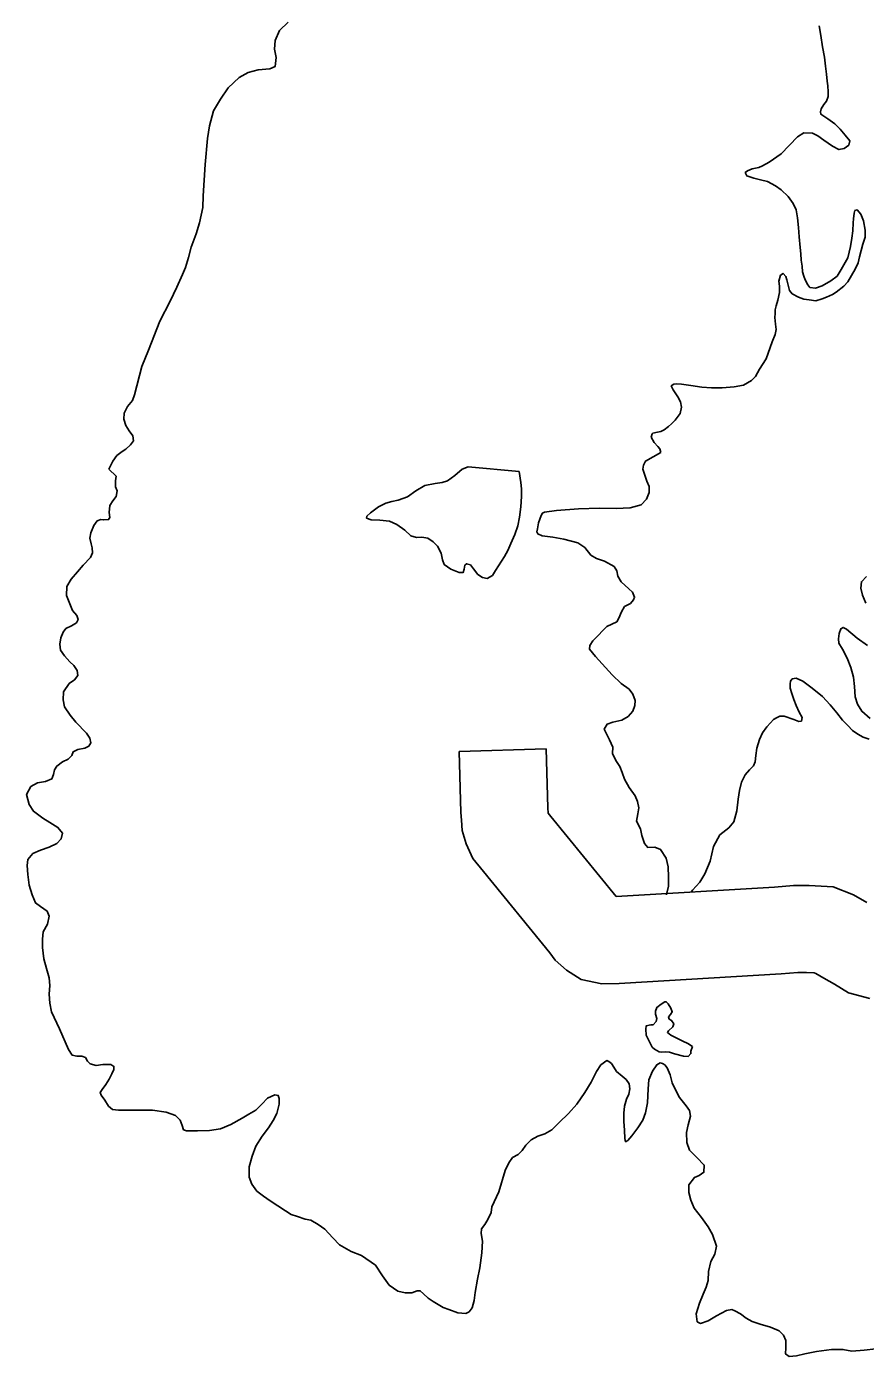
# Model space of a CAD drawing. Extents: x 1212896 to 1368412, y 378476 to 478763.
# Drawn here: x 1231364 to 1234255, y 468302 to 472890 of the extents above; entities that cross this region are included whole.
import ezdxf

# ---------------------------------------------------------------- set-up
doc = ezdxf.new("R2010")
doc.units = 0
doc.layers.add('Level 10', color=7, linetype='Continuous')
doc.layers.add('Level 9', color=7, linetype='Continuous')

msp = doc.modelspace()

# ---------------------------------------------------------------- linework, layer by layer
at = {"layer": 'Level 10'}
for points in [[(1232854.7, 470389.6), (1233154.6, 470398.2)], [(1232854.7, 470389.6), (1232860.7, 470179.1), (1232862.6, 470152.5), (1232865.4, 470116.5), (1232878.3, 470070.4), (1232902.1, 470019.5), (1232938.8, 469974.7), (1233167.2, 469694.9), (1233185.6, 469669.6), (1233224.5, 469635), (1233275.4, 469603), (1233347.1, 469587.2), (1233405.8, 469588.8), (1233964.5, 469621.8), (1234022.3, 469627.1), (1234052.5, 469627.3), (1234078.3, 469625.6), (1234084.5, 469623.2), (1234111.6, 469607.6), (1234148.1, 469586.9), (1234197.2, 469556.6), (1234270.3, 469537)], [(1233154.6, 470398.2), (1233160.4, 470194.2), (1233161.7, 470176), (1233171, 470164.6), (1233396.2, 469888.8), (1233941.8, 469920.9), (1234007.7, 469927.1), (1234061.5, 469927.3), (1234143.8, 469922), (1234214.4, 469894.6), (1234260.5, 469868.1)]]:
    msp.add_lwpolyline(points, dxfattribs=at)
at = {"layer": 'Level 9'}
for points in [[(1231647, 471362.9), (1231660.3, 471390.3), (1231674.8, 471409.7), (1231692.5, 471424.1), (1231705.3, 471431.5), (1231721.9, 471446.9), (1231731.6, 471460.2), (1231730.2, 471478.2), (1231716.7, 471494.9), (1231705.3, 471513.7), (1231698.7, 471535.6), (1231700.2, 471555.7), (1231711.7, 471579), (1231728.2, 471599.5), (1231735.7, 471619.7), (1231761.3, 471716.6), (1231783.9, 471773.3), (1231823.4, 471873.5), (1231858.8, 471942.5), (1231881.6, 471991.2), (1231900.5, 472034.8), (1231910.9, 472059.1), (1231922.1, 472093.4), (1231931.2, 472128.8), (1231948.1, 472174.3), (1231960.1, 472212.7), (1231970.8, 472266.1), (1231972.8, 472306.2), (1231979.2, 472413.7), (1231986.9, 472504.1), (1231993.9, 472547.4), (1232007.6, 472598.9), (1232031.6, 472639.6), (1232058.7, 472678.3), (1232096.8, 472714.3), (1232127.4, 472731.1), (1232162.2, 472740), (1232202.1, 472743.9), (1232220.9, 472752.4), (1232224.2, 472782.6), (1232218.5, 472811.5), (1232220.7, 472841.6), (1232235.9, 472876.1), (1232265.2, 472904.9)], [(1234095.3, 472892.7), (1234101.2, 472858.7), (1234107.1, 472819.8), (1234114, 472783.8), (1234117.8, 472752.8), (1234120.5, 472725.8), (1234123, 472701.8), (1234125.4, 472685.8), (1234127, 472664.8), (1234126.4, 472648.8), (1234120.8, 472632.6), (1234112, 472621.4), (1234102.4, 472606.1), (1234100.7, 472596), (1234101.9, 472587), (1234125.3, 472571.5), (1234149.7, 472554.1), (1234168.2, 472535.5), (1234185.7, 472514.8), (1234201.2, 472496.1), (1234198.5, 472481), (1234181.8, 472468.6), (1234163.9, 472465.2), (1234141.6, 472476.7), (1234112.1, 472498), (1234090.7, 472512.5), (1234072.5, 472522.1), (1234042.4, 472523.4)], [(1234042.4, 472523.4), (1234020.7, 472509.9), (1233965.2, 472450.4), (1233923.9, 472422.3), (1233900.2, 472409.7), (1233887.3, 472403.4), (1233864.4, 472398.8), (1233848.6, 472392.4), (1233840.7, 472386.2), (1233846, 472375.3), (1233870.2, 472366.9), (1233893.4, 472361.4), (1233917.5, 472355), (1233944.9, 472340.6), (1233965.3, 472326), (1233988.8, 472303.5), (1234006.4, 472278.9), (1234016, 472258.1), (1234020.7, 472230.1), (1234024.5, 472197.1), (1234027.3, 472164.1), (1234030.2, 472127.1), (1234032.7, 472106.1), (1234033.3, 472084), (1234036.8, 472063), (1234038.3, 472044), (1234042.6, 472029.1), (1234047, 472016.2), (1234056.4, 471998.3), (1234063.6, 471989.5), (1234082.7, 471987.9), (1234106.5, 471995.5), (1234136.1, 472012.3), (1234157.7, 472028.8), (1234171.1, 472051.2), (1234194.2, 472091.9), (1234204.2, 472131.2), (1234208.5, 472159.4), (1234211.8, 472185.6), (1234213.2, 472212.7), (1234213.8, 472226.7), (1234216.4, 472245.8), (1234219.1, 472254.9), (1234227.1, 472257.1), (1234239.5, 472242.4), (1234248, 472219.5), (1234253.8, 472187.6), (1234254.4, 472163.5), (1234246, 472139.3), (1234235.1, 472095.9), (1234230.6, 472074.7), (1234220.1, 472053.4), (1234207.7, 472031), (1234194.2, 472009.7), (1234180.6, 471994.3), (1234154.1, 471973.6), (1234141.3, 471965.3), (1234121.5, 471956.8), (1234105.6, 471950.4), (1234083.8, 471943.8), (1234060.7, 471947.3), (1234042.6, 471949.9), (1234024.4, 471956.4), (1234003.1, 471968), (1233992.9, 471978.8), (1233988.4, 471997.7), (1233983.9, 472015.6), (1233980.6, 472027.6), (1233971.4, 472038.4), (1233962.5, 472032.2), (1233957, 472012), (1233958.5, 471994), (1233959, 471971.9), (1233953.7, 471945.7), (1233947.1, 471926.5), (1233944.5, 471912.4), (1233943.8, 471899.4), (1233943.1, 471886.3), (1233944.7, 471863.3), (1233947.1, 471845.3), (1233943.6, 471827.2), (1233933.2, 471801.8), (1233912.6, 471743.2), (1233889.5, 471707.5), (1233876.1, 471682.2), (1233862.5, 471668.8), (1233834.8, 471653.1), (1233803, 471647.3), (1233761, 471643.3), (1233725, 471643.4), (1233690.9, 471645.6), (1233652.8, 471651.7), (1233629.7, 471655.2), (1233621.7, 471656), (1233604.6, 471657.6), (1233594.6, 471656.3), (1233585.8, 471650.1), (1233592.1, 471637.2), (1233608.7, 471612.6), (1233617.2, 471594.7), (1233620.6, 471576.7)], [(1233620.6, 471576.7), (1233616.2, 471554.6), (1233599.7, 471532.1), (1233587, 471519.8), (1233576.2, 471510.5), (1233561.5, 471499.1), (1233549.7, 471492.8), (1233538.7, 471490.6), (1233521.8, 471487.1), (1233519.8, 471485.1), (1233517.1, 471473), (1233526.6, 471455.2), (1233539.9, 471441.4), (1233546.1, 471432.6), (1233549.4, 471420.6)], [(1233549.4, 471420.6), (1233496.8, 471390.8), (1233490.2, 471376.6), (1233487.6, 471363.5), (1233494.2, 471342.6), (1233501.8, 471321.8), (1233509.3, 471303), (1233509.9, 471282), (1233500.5, 471259.7), (1233482.1, 471240.1), (1233444.4, 471230), (1233395.5, 471227.6), (1233338.5, 471229), (1233265.6, 471226), (1233189.8, 471220.8), (1233149, 471214.7), (1233142.1, 471211.5), (1233137.3, 471203.3), (1233128, 471178), (1233124.6, 471156.9), (1233122.9, 471146.8), (1233126.1, 471139.9), (1233140.3, 471133.2), (1233177.4, 471128.3), (1233215.6, 471121.3), (1233264, 471108.7), (1233288.4, 471092.3), (1233308.2, 471066.8), (1233328.5, 471055.4), (1233355.8, 471045.1), (1233389.3, 471027), (1233397.7, 471012.3), (1233402.2, 470994.3), (1233412.8, 470974.6), (1233439.5, 470950.3), (1233451.8, 470938.6), (1233459.3, 470921.8), (1233455.6, 470911.7), (1233444.9, 470899.4), (1233424.2, 470888.7), (1233413.8, 470870.4), (1233405.4, 470849.1), (1233397.7, 470836.9), (1233381, 470828.4), (1233363.2, 470819.9), (1233350.6, 470807.5), (1233333.2, 470788), (1233315.7, 470770.4), (1233305.1, 470755.1), (1233303.5, 470742), (1233324.2, 470716.6), (1233382, 470653.1), (1233412.9, 470623.9), (1233440.4, 470603.6), (1233453.9, 470587), (1233461.5, 470565.1), (1233460, 470548.1), (1233453.6, 470527.8), (1233437.1, 470509.3), (1233415.5, 470496.7), (1233384.7, 470489.8), (1233364.9, 470483.2), (1233354.4, 470465.9), (1233373.5, 470429.4), (1233384.2, 470404.6), (1233383.8, 470382.6), (1233394.5, 470357.8), (1233409.1, 470337.2), (1233416.7, 470316.4), (1233424.4, 470293.5), (1233440.2, 470264.9), (1233462, 470236.5), (1233469.5, 470216.6), (1233474.2, 470194.7), (1233470.8, 470173.6), (1233466.5, 470148.4), (1233480.3, 470121.8), (1233483.9, 470099.8), (1233493.7, 470072), (1233505.1, 470058.3), (1233529.1, 470059), (1233549.3, 470050.6), (1233568.1, 470021), (1233575, 469991.2), (1233576, 469955.1), (1233575.9, 469925), (1233569.7, 469895.8), (1233569.3, 469894.6)], [(1231489.5, 470801.1), (1231499.1, 470813.4), (1231517.8, 470822.9), (1231535.5, 470832.4), (1231541.2, 470844.6), (1231536.8, 470858.5), (1231521.3, 470875.1), (1231500.8, 470927.6), (1231501.9, 470958.7), (1231517.2, 470983.2), (1231539.5, 471008.9), (1231558.8, 471031.5), (1231584, 471058.3), (1231590.6, 471074.5), (1231590.1, 471091.5), (1231586.7, 471105.4), (1231581.1, 471125.3), (1231584.6, 471143.4), (1231595.9, 471168.8), (1231607.4, 471184.2), (1231619.2, 471189.5), (1231629.3, 471187.8), (1231646.2, 471189.3), (1231650, 471196.4), (1231648.6, 471213.4), (1231650.9, 471237.5), (1231661.4, 471253.8), (1231672.9, 471269.2), (1231675.4, 471288.3), (1231670, 471302.2), (1231670.4, 471322.2), (1231672.9, 471338.3), (1231647, 471362.9)], [(1233062, 471355.5), (1232885.6, 471371.6), (1232864.8, 471363), (1232839.4, 471341.2), (1232815, 471322.5), (1232796.2, 471316.9), (1232772.3, 471313.3), (1232736.5, 471306.2), (1232705, 471288.3), (1232676.6, 471267.5), (1232645, 471255.5), (1232622.1, 471251.9), (1232602.3, 471245.3), (1232576.6, 471233.6), (1232549.2, 471212.8), (1232536.6, 471201.4), (1232535.8, 471194.3), (1232551, 471187.8), (1232581, 471187.6), (1232614.1, 471183.5), (1232640.4, 471172.2), (1232667.9, 471153), (1232688.5, 471133.5), (1232707.6, 471127), (1232725.6, 471128.6), (1232746.7, 471125.1), (1232765, 471112.6), (1232780.5, 471097), (1232792.2, 471073.3), (1232797.8, 471050.4), (1232803.3, 471034.6), (1232825.7, 471018.2), (1232855.1, 471006), (1232868.1, 471006.3), (1232871.7, 471018.4), (1232874.3, 471031.5), (1232880.2, 471036.7), (1232893.3, 471033.1), (1232904.7, 471019.4), (1232919.2, 470999.7), (1232935.5, 470989.2), (1232951.6, 470985.6), (1232969.3, 470996.2), (1232979.8, 471013.5)], [(1232979.8, 471013.5), (1233011.4, 471061.5), (1233022.8, 471082.8), (1233033.1, 471106.2), (1233046.2, 471137.6), (1233057.3, 471168), (1233062.5, 471197.2), (1233067.5, 471233.4), (1233069.5, 471268.5), (1233069.7, 471295.6), (1233067.1, 471316.6), (1233062, 471355.5)], [(1234256.6, 470900.2), (1234244.8, 470928.9), (1234239.1, 470952.8), (1234241.5, 470974.9), (1234259, 470992.5)], [(1232032.5, 469086.9), (1231993.7, 469081.8), (1231952.8, 469080.6), (1231925.8, 469080.8), (1231914.8, 469080.5), (1231904.7, 469084.2), (1231900.2, 469099.2), (1231892.7, 469117), (1231877.3, 469133.6), (1231845, 469144.7), (1231797.8, 469151.4), (1231759.8, 469151.3), (1231710.8, 469151.9), (1231680.8, 469152.1), (1231659.7, 469154.5), (1231646.4, 469166.1), (1231632.8, 469185.8), (1231620.3, 469203.5), (1231617.1, 469212.4), (1231623.8, 469222.6), (1231636.3, 469240), (1231647.8, 469258.4), (1231657.2, 469276.7), (1231664.8, 469291.9), (1231664.5, 469302.9), (1231654.3, 469309.7), (1231626.3, 469308.9), (1231603.4, 469306.2), (1231583.2, 469311.7), (1231574, 469321.4), (1231566.6, 469333.2), (1231554.5, 469337.9), (1231536.5, 469338.4), (1231520.4, 469342), (1231507.9, 469360.6), (1231476.8, 469432.9), (1231449.1, 469491.2), (1231443.3, 469521.1), (1231441.4, 469552.2), (1231443.5, 469582.3), (1231441.8, 469608.3), (1231431.9, 469640.1), (1231422.9, 469673.9), (1231418.8, 469712.8), (1231417.9, 469741.9), (1231421.2, 469767), (1231435.4, 469793.5), (1231441.7, 469820.7), (1231434.2, 469838.5), (1231411.7, 469853.9), (1231394.4, 469866.5), (1231382.6, 469894.2), (1231372.6, 469928), (1231367.5, 469964.9), (1231365.7, 469995.9), (1231368, 470017), (1231385.4, 470037.6), (1231411.1, 470048.3), (1231440.8, 470059.2), (1231467.4, 470072), (1231483, 470087.4), (1231487.4, 470107.6), (1231471.8, 470127.2), (1231443.4, 470144.4), (1231419, 470158.8), (1231387.3, 470182.9), (1231372.6, 470206.6), (1231363.6, 470240.4), (1231377.8, 470267.8), (1231401.5, 470280.5), (1231429.3, 470285.3), (1231451, 470294.9), (1231456.6, 470310.1), (1231460.2, 470325.3), (1231467.8, 470338.5), (1231487.3, 470353.1), (1231507.1, 470362.7), (1231519.7, 470375), (1231524.3, 470388.2), (1231540.1, 470395.7), (1231564, 470400.3), (1231577.7, 470407.7), (1231585.4, 470419), (1231581, 470434.9), (1231569.5, 470452.6), (1231533.4, 470490.7), (1231513.7, 470514.2), (1231493.9, 470543.7), (1231489.2, 470567.6), (1231490.4, 470594.7), (1231510.6, 470623.3), (1231528.2, 470636.8), (1231539.8, 470651.2), (1231538.3, 470668.2), (1231526.8, 470685.9), (1231512.4, 470698.5), (1231494.8, 470719), (1231480.3, 470738.7), (1231477.7, 470759.6), (1231482, 470780.8), (1231489.5, 470801.1)], [(1234272, 470502.8), (1234243.3, 470528.1), (1234227.6, 470552.7), (1234219.9, 470577.5), (1234217.9, 470613.5), (1234213.9, 470645.5), (1234205, 470678.3), (1234192.1, 470711), (1234176.2, 470742.6), (1234163.6, 470763.3), (1234162.2, 470777.3), (1234164.6, 470796.4), (1234170.2, 470812.6), (1234179, 470816.9), (1234190.2, 470811.2), (1234227.1, 470780.1), (1234261.8, 470755.1)], [(1233784, 470126.3), (1233801.5, 470145.9), (1233812.4, 470184.2), (1233816.2, 470224.4), (1233821.3, 470254.6), (1233827.5, 470282.9), (1233840.8, 470308.3), (1233855.3, 470325.7), (1233869.8, 470340.2), (1233875.5, 470353.4), (1233877.8, 470375.5), (1233881.1, 470400.6), (1233890.2, 470430.9), (1233900.6, 470453.3), (1233915, 470473.7), (1233927.6, 470488.1), (1233938.2, 470499.4), (1233948.1, 470505.7), (1233959.9, 470511.1), (1233974.9, 470511.5), (1234008.2, 470499.4), (1234025.4, 470492.9), (1234034.4, 470494.1), (1234037, 470506.2), (1234026.5, 470525), (1234016.8, 470547.7), (1234008.2, 470568.5), (1234001.6, 470589.4), (1233996.1, 470607.3), (1233995.7, 470622.3), (1233997.4, 470631.4), (1234003.2, 470639.5), (1234016.1, 470641.9), (1234039.4, 470631.5), (1234072.1, 470607.4), (1234106.9, 470578.3), (1234133.7, 470550), (1234156.5, 470522.6), (1234176.2, 470497.1), (1234194.8, 470478.6), (1234211.2, 470462), (1234228.6, 470448.5), (1234247.9, 470438), (1234268.1, 470431.6)], [(1233656.1, 469905.5), (1233659.3, 469910.4), (1233684.5, 469938.1), (1233701.6, 469966.7), (1233720.4, 470011.3), (1233731.9, 470061.7), (1233753.8, 470101.4), (1233784, 470126.3)], [(1233519.9, 469369.3), (1233499.7, 469410.8), (1233498.1, 469431.8), (1233499.8, 469442.9), (1233515.7, 469446.4), (1233523.7, 469446.6), (1233534.3, 469457.9), (1233536, 469468), (1233531.6, 469482.9), (1233531.3, 469493.9), (1233535.9, 469506.1), (1233550.6, 469517.5), (1233563.4, 469525.9), (1233568.4, 469526), (1233575.6, 469518.2), (1233584, 469503.4), (1233589.3, 469491.5), (1233583.6, 469481.4), (1233575.9, 469474.1), (1233578.1, 469466.2), (1233587.2, 469461.4), (1233594.6, 469449.6), (1233590.8, 469439.5), (1233576.2, 469426), (1233572.4, 469419.9), (1233584.7, 469410.2), (1233607, 469398.8), (1233626.3, 469389.4), (1233642.5, 469381.8), (1233658.8, 469371.2)], [(1233658.8, 469371.2), (1233653.2, 469355.1), (1233653.5, 469347), (1233643.8, 469336.8), (1233627.7, 469338.3), (1233596.5, 469346.4), (1233579.4, 469352), (1233565.3, 469353.6), (1233553.4, 469352.2), (1233544.3, 469353), (1233528.1, 469362.5), (1233519.9, 469369.3)], [(1233449.7, 469063.7), (1233436.2, 469047.3), (1233428.3, 469043.1), (1233426, 469054), (1233424.2, 469083), (1233422.3, 469113.1), (1233422.5, 469141.1), (1233424.8, 469165.2), (1233432.1, 469189.5), (1233439.6, 469206.7), (1233443, 469225.9), (1233440.6, 469242.8), (1233430.1, 469257.6), (1233416.8, 469269.2), (1233397.3, 469285.7), (1233387.9, 469300.5), (1233379.6, 469312.3), (1233370.4, 469320), (1233363.3, 469322.8), (1233342.7, 469308.2), (1233328.4, 469285.8), (1233309.4, 469248.2), (1233288.5, 469212.5), (1233260.6, 469172.6), (1233231.6, 469140.7), (1233199.5, 469108.8), (1233174.2, 469084), (1233149.6, 469070.3), (1233125.8, 469062.6), (1233103.2, 469049.9), (1233084.8, 469031.4), (1233072.3, 469013), (1233057.7, 468998.6), (1233039, 468989), (1233025.5, 468970.6), (1233013.3, 468944.2), (1232991.4, 468870.4), (1232967.9, 468818.7), (1232964.5, 468798.5), (1232953.2, 468775.2), (1232942.7, 468757.8), (1232932.1, 468742.5), (1232930.6, 468726.4), (1232935.3, 468700.5), (1232932.5, 468659.3), (1232926, 468608), (1232918.1, 468568.7), (1232909.5, 468522.4), (1232906.2, 468495.3), (1232899, 468470), (1232889.4, 468456.7), (1232877.5, 468450.4), (1232850.5, 468452.6), (1232819.2, 468463.7), (1232800, 468471.2), (1232765.4, 468492.3), (1232748, 468503.8), (1232731.6, 468518.4), (1232720.3, 468529.1), (1232710.3, 468528.8), (1232691.5, 468522.3), (1232668.6, 468521.6), (1232643.4, 468527.9), (1232613.8, 468548.1), (1232590.9, 468580.5), (1232565.9, 468616.9), (1232517.9, 468650.6), (1232482.5, 468664.7), (1232441.9, 468687.6), (1232419.2, 468712), (1232391.4, 468741.3), (1232368.9, 468757.7), (1232343.5, 468772), (1232324.4, 468776.4), (1232297.1, 468784.7), (1232275.9, 468792.1), (1232255.6, 468804.6), (1232229.1, 468821.9), (1232203.6, 468839.2), (1232180.1, 468855.5), (1232157.7, 468872.9), (1232140, 468896.5), (1232131.3, 468920.3), (1232130.3, 468956.3), (1232141.2, 468992.7), (1232154.2, 469027.2), (1232176.2, 469061.9), (1232197.4, 469090.5), (1232213.6, 469116), (1232225.9, 469140.4), (1232234, 469172.7), (1232234.5, 469191.8), (1232231.1, 469202.7), (1232219.1, 469204.4), (1232194.4, 469193.6), (1232174, 469172), (1232153.6, 469152.4), (1232129.1, 469137.7), (1232106.5, 469124), (1232068.1, 469101.9), (1232032.5, 469086.9)], [(1234291.5, 468328.9), (1234250.7, 468323.8), (1234207.8, 468320.6), (1234177.6, 468326.7), (1234138.6, 468326.6), (1234086.9, 468319.2), (1234046.1, 468311), (1234017.3, 468304.2), (1233992.4, 468302.5), (1233980.1, 468311.1), (1233980.5, 468332.2), (1233980.8, 468357.2), (1233973.3, 468376.1), (1233957.9, 468390.7), (1233927.5, 468402.8), (1233892.2, 468413.9), (1233865, 468423.1), (1233843.6, 468434.5), (1233824.2, 468449), (1233804.9, 468459.5), (1233794.8, 468464.2), (1233775.9, 468460.7), (1233741.4, 468442.7), (1233713, 468424.8), (1233686.2, 468416.1), (1233675.1, 468421.8), (1233671.3, 468449.7), (1233683.2, 468486.1), (1233695.3, 468517.5), (1233706.6, 468540.9), (1233713, 468564.1), (1233714.1, 468595.2), (1233722.1, 468629.5), (1233736.3, 468655), (1233741.5, 468683.2), (1233728.4, 468722.9), (1233712.6, 468749.5), (1233689.7, 468781.9), (1233664.8, 468814.3), (1233653, 468841), (1233646.3, 468867.9), (1233646.5, 468893.9), (1233665.8, 468919.5), (1233682.5, 468927), (1233698.2, 468937.5), (1233699.5, 468962.6), (1233673.8, 468988.9), (1233649, 469014.2), (1233639.3, 469040), (1233638.3, 469075.1), (1233644.5, 469101.3), (1233652.7, 469130.6), (1233649.1, 469150.5), (1233636.7, 469167.2), (1233614.8, 469195.7), (1233601.2, 469219.3), (1233589.4, 469246), (1233581.6, 469273.9), (1233571.9, 469297.7), (1233563.6, 469308.4), (1233555.5, 469313.2), (1233547.4, 469315), (1233535.6, 469308.7), (1233521.3, 469286.2), (1233509.1, 469256.8), (1233506, 469225.6), (1233503.4, 469177.5), (1233497.4, 469142.2), (1233488.2, 469116.9), (1233470.9, 469090.4), (1233449.7, 469063.7)]]:
    msp.add_lwpolyline(points, dxfattribs=at)

doc.saveas('drawing.dxf')
